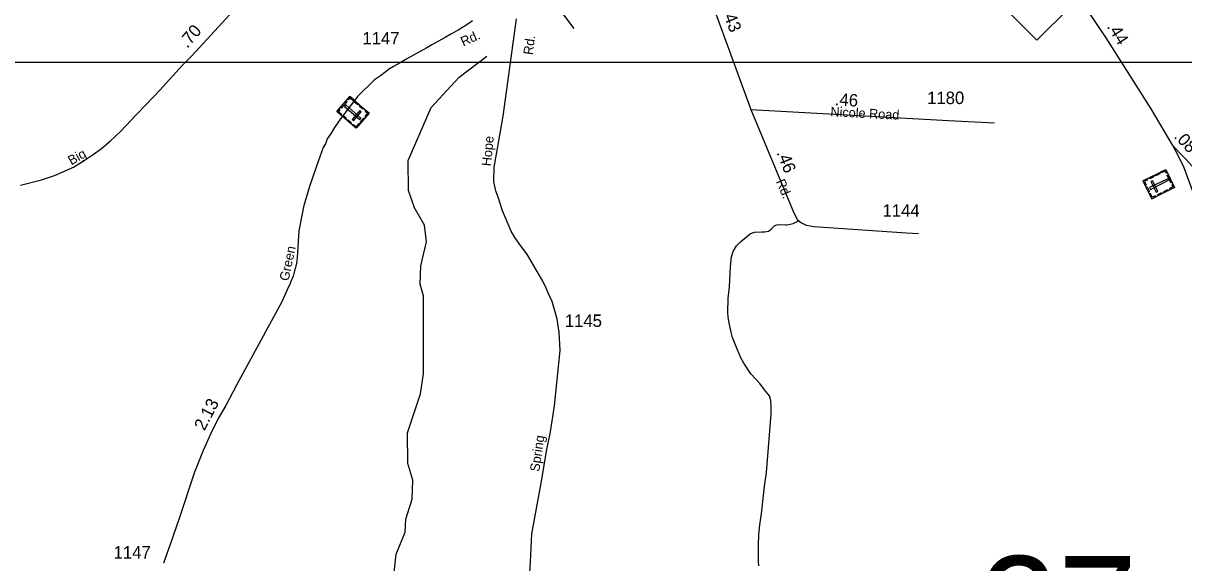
# Model space of a CAD drawing. Extents: x 2220236 to 2384410, y 720751 to 894131.
# Drawn here: x 2257447 to 2269098, y 787885 to 793300 of the extents above; entities that cross this region are included whole.
import ezdxf

# ---------------------------------------------------------------- set-up
doc = ezdxf.new("R2010")
doc.units = 0
doc.layers.add('Default', color=7, linetype='Continuous')

msp = doc.modelspace()

# ---------------------------------------------------------------- linework, layer by layer
at = {"layer": 'Default'}
for points in [[(2256785, 804809), (2269208, 804809), (2269208, 792905), (2256785, 792905), (2256785, 804809)], [(2263953, 794575), (2264185, 793984), (2264753, 792436)], [(2257421, 791675), (2257632, 791728), (2257762, 791772), (2257840, 791806), (2257951, 791855), (2258060, 791924), (2258149, 791984), (2258232, 792044), (2258323, 792120), (2258423, 792214), (2258586, 792384), (2258684, 792487), (2258818, 792630), (2259045, 792878), (2259139, 792974), (2260012, 793925), (2260168, 794094)], [(2268987, 792072), (2268769, 792442), (2268319, 793153), (2268131, 793430), (2267818, 793942), (2267759, 794054)], [(2262744, 793749), (2262740, 793613), (2262740, 793583), (2262738, 793567), (2262740, 793557), (2262769, 793517), (2262975, 793249)], [(2261957, 793323), (2261899, 793283), (2261814, 793232), (2261740, 793192), (2261682, 793158), (2261615, 793120), (2261550, 793082), (2261499, 793053), (2261298, 792943), (2261233, 792903), (2261166, 792865), (2261123, 792841), (2261079, 792805), (2261034, 792774), (2261014, 792758), (2260973, 792731), (2260806, 792568), (2260632, 792340), (2260571, 792253), (2260538, 792197), (2260500, 792140), (2260481, 792091), (2260460, 792053), (2260392, 791865), (2260321, 791661), (2260260, 791458), (2260246, 791386), (2260215, 791218), (2260199, 790945), (2260190, 790891), (2260180, 790850), (2260169, 790814), (2260156, 790763), (2260133, 790708), (2260124, 790679), (2260111, 790653), (2260042, 790503), (2259590, 789666), (2259483, 789463), (2259403, 789333), (2259329, 789176), (2259255, 789011), (2259168, 788796), (2259012, 788328), (2258926, 788080), (2258856, 787880)], [(2262479, 786933), (2262540, 787893), (2262553, 788176), (2262652, 788720), (2262704, 789025), (2262737, 789178), (2262779, 789460), (2262836, 790017), (2262829, 790200), (2262807, 790330), (2262784, 790414), (2262758, 790509), (2262726, 790571), (2262698, 790642), (2262664, 790710), (2262631, 790769), (2262582, 790847), (2262504, 790987), (2262439, 791068), (2262381, 791149), (2262345, 791214), (2262257, 791416), (2262218, 791543), (2262192, 791618), (2262173, 791709), (2262176, 791855), (2262199, 791985), (2262264, 792366), (2262400, 793344)], [(2261138, 787479), (2261192, 787973), (2261282, 788191), (2261289, 788322), (2261353, 788524), (2261360, 788714), (2261309, 788883), (2261305, 789188), (2261435, 789582), (2261466, 789781), (2261467, 790565), (2261433, 790681), (2261440, 790864), (2261496, 791106), (2261477, 791274), (2261376, 791446), (2261316, 791621), (2261313, 791923), (2261541, 792456), (2261822, 792759), (2262103, 792970)], [(2264753, 792436), (2266736, 792323), (2267197, 792299)], [(2264753, 792436), (2265173, 791421), (2265217, 791332), (2265254, 791299), (2265307, 791274), (2265384, 791260), (2266313, 791197), (2266436, 791190)], [(2269908, 787520), (2269949, 787798), (2269958, 788010), (2269958, 788080), (2269947, 788241), (2269923, 788462), (2269771, 789517), (2269682, 790140), (2269628, 790383), (2269555, 790621), (2269457, 790895), (2269360, 791146), (2269336, 791211), (2269276, 791377), (2269100, 791850), (2269044, 791965), (2268987, 792072)], [(2269286, 791764), (2269249, 791800), (2269221, 791827), (2269180, 791868), (2269121, 791932), (2269056, 791999), (2268987, 792072)], [(2264831, 787853), (2264828, 787897), (2264829, 787989), (2264827, 788069), (2264832, 788167), (2264841, 788267), (2264860, 788377), (2264889, 788655), (2264910, 788791), (2264956, 789378), (2264956, 789457), (2264951, 789511), (2264947, 789539), (2264939, 789559), (2264890, 789621), (2264843, 789684), (2264753, 789781), (2264682, 789887), (2264651, 789942), (2264600, 790062), (2264569, 790146), (2264553, 790201), (2264536, 790277), (2264523, 790351), (2264521, 790397), (2264524, 790541), (2264537, 790653), (2264549, 790859), (2264558, 790955), (2264573, 791009), (2264609, 791065), (2264650, 791108), (2264746, 791187), (2264767, 791197), (2264787, 791203), (2264861, 791208), (2264891, 791206), (2264929, 791214), (2264955, 791233), (2264991, 791269), (2265013, 791277), (2265042, 791279), (2265102, 791276), (2265116, 791276), (2265176, 791289), (2265228, 791313)]]:
    msp.add_lwpolyline(points, dxfattribs=at)
for points in [[(2267291, 793463), (2267624, 793796), (2267957, 793463), (2267624, 793130)], [(2260920, 792397), (2260789, 792246), (2260597, 792413), (2260727, 792564)], [(2260698, 792513), (2260643, 792449), (2260634, 792456), (2260690, 792520)], [(2260826, 792334), (2260838, 792348), (2260685, 792481), (2260673, 792466)], [(2260706, 792539), (2260714, 792531), (2260729, 792548), (2260759, 792521), (2260766, 792530), (2260727, 792564)], [(2260780, 792518), (2260813, 792490), (2260805, 792481), (2260773, 792509)], [(2260831, 792474), (2260864, 792445), (2260856, 792437), (2260823, 792465)], [(2260619, 792438), (2260627, 792431), (2260613, 792414), (2260643, 792388), (2260636, 792379), (2260597, 792413)], [(2260659, 792374), (2260692, 792346), (2260684, 792337), (2260651, 792366)], [(2260841, 792411), (2260827, 792423), (2260750, 792334), (2260764, 792322)], [(2260887, 792425), (2260879, 792417), (2260904, 792396), (2260877, 792365), (2260886, 792358), (2260920, 792397)], [(2260709, 792331), (2260741, 792303), (2260734, 792294), (2260701, 792323)], [(2260756, 792275), (2260764, 792283), (2260788, 792262), (2260815, 792293), (2260823, 792286), (2260789, 792246)], [(2260871, 792341), (2260837, 792302), (2260829, 792309), (2260863, 792348)], [(2268777, 791539), (2268688, 791717), (2268916, 791831), (2269005, 791653)], [(2268797, 791759), (2268758, 791740), (2268753, 791750), (2268792, 791769)], [(2268856, 791789), (2268817, 791769), (2268812, 791779), (2268851, 791799)], [(2268930, 791801), (2268920, 791796), (2268910, 791816), (2268874, 791798), (2268869, 791808), (2268916, 791831)], [(2268969, 791699), (2268931, 791775), (2268941, 791780), (2268979, 791704)], [(2268727, 791737), (2268732, 791727), (2268703, 791712), (2268721, 791676), (2268711, 791671), (2268688, 791717)], [(2268744, 791605), (2268721, 791652), (2268731, 791657), (2268754, 791611)], [(2268754, 791650), (2268763, 791633), (2268944, 791724), (2268936, 791740)], [(2268819, 791606), (2268836, 791614), (2268783, 791720), (2268767, 791711)], [(2268990, 791683), (2268979, 791677), (2268989, 791658), (2268953, 791640), (2268958, 791630), (2269005, 791653)], [(2268816, 791559), (2268810, 791569), (2268782, 791554), (2268764, 791591), (2268754, 791586), (2268777, 791539)], [(2268882, 791592), (2268843, 791572), (2268838, 791582), (2268877, 791602)], [(2268942, 791622), (2268903, 791602), (2268898, 791613), (2268937, 791632)]]:
    msp.add_lwpolyline(points, close=True, dxfattribs=at)

# ---------------------------------------------------------------- texts
for s, height, rotation, p in [('.43', 125, 291.3119, (2264462, 793414)), ('.70', 125, 49.4661, (2259095, 793043)), ('Rd.', 95, 24.4418, (2261865, 793066)), ('.44', 125, 302.2816, (2268322, 793266)), ('Rd.', 95, 82.0364, (2262561, 792978)), ('.46', 125, 356.0802, (2265592, 792478)), ('Nicole Road', 95, 357.0957, (2265549, 792367)), ('Hope', 95, 84.6372, (2262143, 791862)), ('.08', 125, 313.3498, (2268993, 792157)), ('Big', 95, 29.5028, (2257930, 791873)), ('.46', 125, 291.3119, (2265009, 792001)), ('Rd.', 95, 293.6517, (2265001, 791711)), ('Green', 95, 78.0725, (2260111, 790708)), ('2.13', 125, 62.3931, (2259266, 789203)), ('Spring', 95, 81.499, (2262627, 788795))]:
    msp.add_text(s, height=height, rotation=rotation, dxfattribs=at).set_placement(p)
for s, height, p in [('1147', 125, (2260853, 793087)), ('1180', 125, (2266522, 792489)), ('1144', 125, (2266074, 791358)), ('1145', 125, (2262885, 790252)), ('1147', 125, (2258355, 787927)), ('27', 1066.3, (2267043, 786886))]:
    msp.add_text(s, height=height, dxfattribs=at).set_placement(p)

doc.saveas('drawing.dxf')
